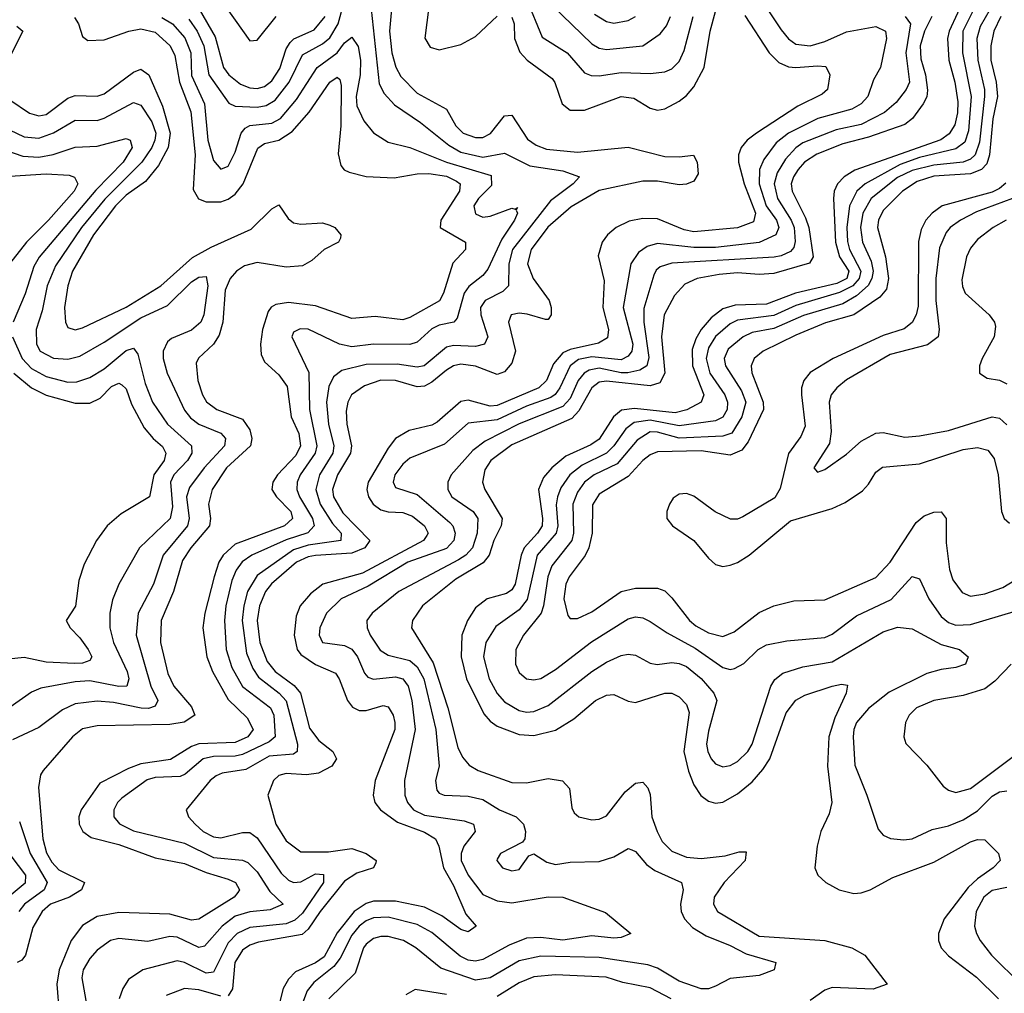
# Model space of a CAD drawing. Header units: inches. Extents: x 884549 to 1028252, y 526810 to 653624.
# Tile 469 of 656: x 934478 to 937183, y 590325 to 593002. Entities that reach past the tile are written whole.
import ezdxf

# ---------------------------------------------------------------- set-up
doc = ezdxf.new("R2010")
doc.units = ezdxf.units.IN
doc.header["$MEASUREMENT"] = 0
doc.layers.add('A9539', color=7, linetype='Continuous')

msp = doc.modelspace()

# ---------------------------------------------------------------- linework, layer by layer
at = {"layer": 'A9539', "color": 5}
for points, elevation in [([(936492.2, 593092.2), (936570, 592973.8), (936590, 592949.1), (936610, 592934.2), (936650, 592929.8), (936690, 592941.9), (936750, 592968.4), (936830, 592983.1), (936857, 592970), (936859.9, 592950), (936843.2, 592870), (936824.2, 592835.8), (936808.1, 592790), (936790.1, 592770), (936764.2, 592755.8), (936670.8, 592730), (936590.1, 592690), (936556.6, 592663.4), (936522.4, 592617.6), (936510.3, 592589.7), (936509.8, 592550), (936529, 592490), (936556.9, 592450), (936563.8, 592430), (936555.1, 592410), (936510, 592389.5), (936390, 592375.1), (936330, 592375.5), (936230, 592385.9), (936202.1, 592377.9), (936178.3, 592361.7), (936157.1, 592330), (936135.8, 592210), (936162.5, 592110), (936159.4, 592090), (936150, 592076.6), (936130, 592066.5), (936050, 592074.9), (936012.7, 592067.3), (935989.8, 592050), (935962.2, 591990), (935949, 591971), (935936.9, 591963.1), (935870, 591939.5), (935790, 591901.7), (935710, 591892.8), (935645.3, 591834.7), (935550, 591796.2), (935530, 591780.2), (935508.2, 591750), (935503.4, 591730), (935510, 591715.8), (935570, 591696.7), (935659.1, 591619.1), (935668, 591610), (935674.4, 591590), (935670.4, 591570), (935650, 591547.9), (935544, 591510), (935435.5, 591444.5), (935360.6, 591410), (935320.8, 591370), (935302.2, 591330), (935300.1, 591310), (935309.4, 591290), (935370, 591281.6), (935390, 591271.7), (935405.8, 591250), (935425, 591205), (935434.6, 591194.6), (935450, 591188.5), (935510, 591195.4), (935530, 591189.6), (935544.7, 591170), (935555.4, 591130), (935564.2, 591050), (935535.3, 590910), (935535.7, 590870), (935542.8, 590850), (935560.1, 590830), (935590, 590814.6), (935699.1, 590799.1), (935725, 590790), (935728.9, 590770), (935697.9, 590730), (935690.4, 590710), (935690.7, 590690), (935710, 590650.1), (935750, 590597.2), (935790, 590579.4), (935830, 590574.4), (935929.9, 590590.1), (935970, 590589.4), (936087.6, 590547.6), (936157.3, 590490), (936130, 590478.7), (936110, 590476.8), (936050, 590483.1), (935970, 590471.5), (935910, 590478.3), (935870, 590476.7), (935822.4, 590457.6), (935750, 590418.5), (935730, 590413.3), (935710, 590416.1), (935687.5, 590427.5), (935610, 590492.3), (935570, 590514.5), (935490, 590534.8), (935450, 590532.4), (935430, 590524.5), (935410, 590509.6), (935390, 590484.9), (935358, 590422), (935341, 590399), (935285.4, 590354.6), (935267.6, 590332.4), (935221.4, 590210)], 2340), ([(935608.2, 593088.2), (935590.9, 592950.9), (935605.9, 592925.9), (935630, 592918.3), (935690, 592933.6), (935730, 592955.3), (935790, 593010.9)], 2320), ([(937077.1, 593070), (937031.7, 592970), (937026.8, 592950), (937030.7, 592890), (937047.1, 592830), (937055.3, 592775.3), (937054.9, 592745.1), (937047.3, 592712.7), (937031.9, 592688.1), (937008.8, 592671.2), (936772.5, 592587.5), (936743.3, 592570), (936725.2, 592550), (936716, 592530), (936714, 592510), (936718.9, 592390), (936730, 592350), (936756.1, 592310), (936750.6, 592290), (936723.3, 592276.7), (936609.1, 592250), (936530, 592219.4), (936443.5, 592216.5), (936410, 592206.4), (936378.1, 592181.9), (936350.5, 592149.5), (936335.4, 592124.6), (936325.5, 592094.5), (936326.3, 592050), (936357.8, 591970), (936350.6, 591950), (936310.6, 591929.4), (936278.8, 591921.2), (936166.8, 591933.2), (936131.6, 591928.4), (936109.7, 591910.3), (936070, 591848.7), (936047.2, 591832.8), (935978.6, 591801.4), (935940.1, 591770), (935917.3, 591742.7), (935903.6, 591710), (935914.6, 591630), (935913.1, 591610), (935900.9, 591590), (935863.6, 591550), (935855.3, 591530), (935839.1, 591450), (935830, 591434.7), (935815.3, 591424.7), (935762.1, 591410), (935730, 591384.7), (935708.5, 591350), (935692.2, 591310), (935691.1, 591250), (935705.6, 591190), (935753.2, 591093.2), (935770, 591073.5), (935790, 591059.3), (935850, 591037), (935890, 591033.8), (935950, 591048.7), (935999.9, 591080.1), (936059.9, 591130), (936090, 591144.6), (936110, 591146.6), (936150, 591128.3), (936170, 591124.8), (936250, 591150.1), (936270, 591150.1), (936290, 591140.5), (936310, 591118.9), (936317, 591097), (936302.6, 590990), (936315.7, 590935.7), (936330, 590898.6), (936349.4, 590869.4), (936370, 590853.8), (936390, 590848), (936410, 590850.6), (936450, 590873.9), (936490, 590907), (936519.8, 590940.2), (936538.6, 590970), (936583.8, 591096.2), (936610, 591130.7), (936635, 591145), (936710, 591169.6), (936735.4, 591175.4), (936752.5, 591172.5), (936748.9, 591150), (936717.2, 591082.8), (936700.8, 591030), (936697.2, 590950), (936708.9, 590850), (936701.8, 590818.2), (936679.4, 590770), (936668.6, 590730), (936662.2, 590670), (936671.1, 590650), (936692.9, 590630), (936729.7, 590609.7), (936770, 590599.9), (936790, 590601.8), (936814.4, 590610), (936876.6, 590643.4), (936990, 590685.7), (937090, 590741.3), (937110, 590747.7), (937130, 590746.8), (937167.1, 590710), (937171.7, 590690), (937153, 590670), (937110, 590639.9), (937084.2, 590615.8), (937018.4, 590530), (937002, 590490), (937002.5, 590470), (937010, 590450.2), (937030, 590428.6), (937107.2, 590370), (937167.3, 590310)], 2420), ([(934942.5, 593002.5), (934965.2, 592970), (934983.1, 592930), (934997.5, 592850), (935051.8, 592771.8), (935070, 592764), (935130, 592761.2), (935154.5, 592765.5), (935179.3, 592780.7), (935217.9, 592830), (935255, 592905), (935310, 592934.7), (935330, 592951.2), (935353, 592990), (935370, 593054)], 2260), ([(935024.7, 593064.7), (935110, 592943.8), (935130, 592945.6), (935181.9, 593010)], 2320), ([(937109.7, 593050.3), (937069.3, 592970), (937068.6, 592910), (937092, 592790), (937084.4, 592695.6), (937074.7, 592665.3), (937050, 592646.1), (936950, 592622.3), (936896.6, 592603.4), (936800.7, 592550), (936777.8, 592530), (936758, 592490), (936750.2, 592430), (936752.1, 592392.1), (936758, 592370), (936789.1, 592310), (936784.3, 592290), (936767, 592270), (936730, 592251.8), (936610, 592216.1), (936550, 592188.6), (936450, 592176), (936430, 592165.1), (936389.6, 592130.4), (936370, 592099.3), (936363.8, 592070), (936374.4, 592030), (936415.4, 591970), (936422.7, 591950), (936421.4, 591930), (936410, 591909), (936390, 591898.6), (936290, 591884.7), (936210, 591901.1), (936166, 591894), (936142.8, 591877.2), (936110, 591830), (936090.4, 591810), (936023, 591777), (935989.4, 591750), (935964.9, 591715.1), (935955, 591690), (935951.9, 591668.1), (935956.4, 591610), (935951.8, 591590), (935899.8, 591530), (935872, 591408), (935850, 591379.2), (935786, 591334), (935758.8, 591290), (935751.6, 591250), (935767.9, 591190), (935789.8, 591149.8), (935810, 591126.8), (935850, 591103), (935870, 591098.2), (935890, 591099.5), (935930, 591116.5), (936049.9, 591210), (936090, 591235.8), (936130, 591253.6), (936150, 591257.8), (936170, 591255), (936210, 591232.4), (936229.3, 591229.3), (936270, 591234.4), (936290, 591232.1), (936310, 591223.5), (936350, 591190.8), (936384.6, 591150), (936393.3, 591130), (936370, 591046.3), (936364.9, 591010), (936368.2, 590990), (936378.1, 590970), (936390, 590955.8), (936410, 590948), (936430, 590951.2), (936450, 590962.3), (936478.7, 590990), (936490.3, 591010), (936541.6, 591170), (936552.3, 591187.7), (936574.9, 591205.1), (936630, 591222.8), (936710, 591236), (936850, 591318.8), (936890, 591331.4), (936930, 591327.3), (937010, 591284), (937060.2, 591270), (937083.9, 591250), (937076.5, 591230), (937050, 591220.4), (937010, 591215.7), (936970, 591204.3), (936867.1, 591152.9), (936810, 591107.7), (936777.5, 591070), (936769.4, 591050), (936767.5, 591030), (936772.6, 590952.6), (936805.9, 590870), (936836.6, 590776.6), (936850, 590760.2), (936870.7, 590750.7), (936906.8, 590746.8), (936930, 590750.1), (936984.7, 590775.3), (937030, 590785.7), (937070, 590802.4), (937110, 590826.6), (937150, 590867), (937170, 590879.5), (937190, 590881.4)], 2440), ([(935870, 593058.6), (935913.1, 592953.1), (935981.8, 592910), (936030, 592855.4), (936047.8, 592847.8), (936070, 592846.9), (936130, 592856.5), (936210, 592853.3), (936250, 592858.5), (936270, 592866.3), (936290, 592886.8), (936303.6, 592916.4), (936328.3, 593010)], 2340), ([(935940.4, 593040.4), (936050, 592934.9), (936070, 592923.5), (936090, 592919.7), (936190, 592929.6), (936237.6, 592962.4), (936255.2, 592984.8), (936266.2, 593010)], 2360), ([(935443.8, 593030), (935465.4, 592825.4), (935478.7, 592798.7), (935507.8, 592767.8), (935578.7, 592718.7), (935656.6, 592656.6), (935690, 592637.3), (935750, 592623.8), (935810, 592635), (935879.7, 592599.7), (935970, 592586.5), (936015.6, 592570), (935998.1, 592550), (935936.6, 592503.4), (935831.3, 592370), (935822, 592330), (935821, 592270), (935805.5, 592254.5), (935756.9, 592230), (935743.7, 592210), (935744.4, 592190), (935763.7, 592130), (935754.6, 592110), (935730, 592103.2), (935670, 592106), (935650, 592101.8), (935588.9, 592050), (935570, 592046.1), (935514.8, 592054.8), (935430, 592054.1), (935363, 592037), (935340.1, 592019.9), (935326.8, 591993.2), (935320.2, 591950), (935325.9, 591890), (935340.5, 591830), (935338.4, 591810), (935301.1, 591750), (935291.2, 591710), (935303.1, 591670), (935337, 591617), (935360.7, 591590), (935359.8, 591570), (935270, 591557), (935230, 591544.5), (935130, 591473.3), (935103.8, 591430), (935093.1, 591390), (935088.7, 591350), (935100.5, 591260.5), (935118.1, 591218.1), (935134, 591194), (935190.4, 591150), (935209.5, 591129.5), (935240.7, 591010), (935239.9, 590990), (935230, 590982.7), (935163.1, 590976.9), (935099.4, 590940.6), (935034.3, 590930), (935017.2, 590922.8), (935000.8, 590910), (934934.7, 590830), (934941, 590810), (934959.3, 590790), (934981.8, 590770), (935010, 590755.6), (935030, 590752.7), (935090, 590767.3), (935110, 590767.4), (935130, 590752.6), (935195.6, 590655.6), (935216.1, 590636.1), (935230, 590629.8), (935250, 590632), (935290, 590653.6), (935312.3, 590652.3), (935312.6, 590630), (935254.3, 590545.7), (935233.8, 590526.2), (935210, 590516.7), (935110, 590506), (935074.7, 590490), (935050, 590464.2), (935010, 590383.7), (934990, 590381.1), (934930, 590410.3), (934910, 590414.8), (934815.6, 590390), (934776.8, 590363.2), (934761.1, 590338.9), (934750.6, 590310)], 2260), ([(934970.8, 593030), (935014.7, 592954.7), (935037.2, 592870), (935051.8, 592850), (935084.2, 592824.2), (935110, 592814.3), (935130, 592812.2), (935150, 592817.5), (935170, 592833.1), (935192.5, 592867.5), (935210, 592921), (935220.8, 592939.2), (935230.7, 592949.3), (935286.5, 592973.5), (935316.5, 593010)], 2280), ([(935499, 593030), (935494.2, 592970), (935500.3, 592910), (935511, 592871), (935525, 592845), (935570, 592799.2), (935650, 592755.7), (935676.4, 592710), (935696.1, 592690), (935730, 592678), (935750, 592677.7), (935771.6, 592688.4), (935810, 592737.6), (935830, 592739), (935873.4, 592673.4), (935896.6, 592656.6), (935925.6, 592645.6), (936010, 592637.3), (936150, 592650.7), (936250, 592625.9), (936290, 592624.6), (936329.4, 592629.4), (936339.2, 592610), (936342.4, 592577.6), (936330, 592557.8), (936310, 592549.3), (936290, 592547.5), (936230, 592557.8), (936190, 592558.1), (936070, 592531.8), (935993, 592487), (935929.1, 592430.9), (935882.6, 592370), (935872.6, 592330), (935888.8, 592290), (935932.5, 592230), (935938.4, 592210), (935938.3, 592190), (935930, 592177.6), (935922.7, 592177.3), (935872.3, 592192.3), (935850, 592194.4), (935828, 592190), (935820.8, 592170), (935839.6, 592090), (935830, 592057.7), (935810, 592033.6), (935790, 592026.6), (935730, 592048.9), (935690, 592054.5), (935670, 592049.7), (935650, 592038.1), (935610, 592004.8), (935590, 591993.8), (935570, 591992.2), (935510, 592009.4), (935470, 592010.9), (935424.9, 591995.1), (935389.6, 591970), (935378.8, 591950), (935374.6, 591925.4), (935376.6, 591890), (935389.1, 591830), (935386.7, 591810), (935350.7, 591750), (935336.9, 591710), (935339.9, 591690), (935365.7, 591645.7), (935439.9, 591570), (935425.6, 591550), (935390, 591535.4), (935290, 591528.8), (935270, 591525.1), (935237.8, 591510), (935169.2, 591450.8), (935153.1, 591430), (935136.3, 591390), (935130.3, 591350), (935137.8, 591290), (935157.4, 591237.4), (935179.1, 591210), (935231.4, 591171.4), (935249.3, 591150), (935274.3, 591054.3), (935300, 591020), (935337.9, 590990), (935347.9, 590970), (935334.9, 590950), (935298.2, 590930), (935265.4, 590925.4), (935210, 590929.9), (935190, 590924.3), (935174.6, 590910), (935159.4, 590870), (935181.1, 590790), (935210, 590744.8), (935250, 590714), (935325.8, 590714.2), (935390, 590723), (935429.2, 590710), (935457.1, 590690), (935456, 590684), (935450.2, 590670), (935404.1, 590655.9), (935370, 590633.5), (935303.1, 590550), (935270, 590501.2), (935253.3, 590486.7), (935134.2, 590465.8), (935110, 590457.7), (935090, 590443.9), (935069, 590410), (935062.5, 590337.5), (935050, 590318.3)], 2280), ([(935830, 593008.1), (935836, 592990), (935837.2, 592950), (935852.2, 592912.2), (935872.1, 592890), (935940.3, 592840.3), (935948.5, 592828.5), (935968.3, 592770), (935990, 592753.2), (936030, 592752.4), (936130, 592790.7), (936165.4, 592785.4), (936210, 592758), (936230, 592753.1), (936250, 592756.8), (936290, 592777.1), (936310, 592792.7), (936330, 592817.2), (936358.8, 592870), (936375.1, 592970), (936390, 593024)], 2320), ([(937144.7, 593030), (937117.2, 592982.8), (937108.1, 592950), (937110.6, 592890), (937128.5, 592810), (937128.6, 592790), (937114.8, 592665.2), (937103.3, 592630), (937090, 592617.7), (937070.2, 592609.8), (936990, 592601.8), (936930, 592587.3), (936890, 592567.9), (936817.2, 592510), (936794.3, 592470), (936787.9, 592430), (936793.6, 592390), (936817.6, 592337.6), (936823, 592310), (936819.4, 592290), (936808.8, 592271.2), (936777.2, 592242.8), (936739.4, 592220.6), (936631.8, 592188.2), (936550, 592152.4), (936490, 592142.1), (936465.3, 592130), (936424.2, 592095.8), (936413.3, 592070), (936416.9, 592050), (936461, 591981), (936472.5, 591950), (936462, 591910), (936434.6, 591865.4), (936410, 591857.1), (936290, 591851.6), (936230, 591867.7), (936210, 591868.4), (936174.5, 591845.5), (936119.3, 591780.7), (936055.9, 591750), (936029.2, 591730), (936010, 591702.6), (935997.9, 591670), (935999.8, 591590), (935994.7, 591570), (935940.1, 591499.9), (935928.9, 591470), (935917.2, 591390), (935910.1, 591370), (935861.6, 591310), (935841.3, 591270), (935839.8, 591230), (935850, 591207.1), (935870.1, 591190.1), (935890, 591186.8), (935910, 591191), (935950, 591215.6), (936049, 591291), (936150, 591354.9), (936170, 591359.9), (936190, 591357.2), (936210, 591347.2), (936256.4, 591316.4), (936334.1, 591274.1), (936410, 591221.2), (936430, 591215.3), (936441.9, 591218.1), (936467.7, 591232.3), (936507, 591270), (936530, 591283.1), (936585.5, 591294.5), (936690, 591303.7), (936710, 591312.1), (936777.5, 591362.5), (936872.2, 591407.8), (936930, 591471.2), (936950, 591464.6), (936976.1, 591410), (937010, 591361.2), (937030, 591344.4), (937050, 591337), (937090, 591339.5), (937210, 591374.8)], 2460), ([(936057, 593017), (936090, 592996.2), (936110, 592992.4), (936150, 592999.7), (936170, 593010.1)], 2380), ([(934627.7, 593007.7), (934638.9, 592990), (934650, 592955.6), (934664.6, 592944.6), (934710, 592945.7), (934777.7, 592970), (934810, 592976.1), (934850, 592966.8), (934890.6, 592930), (934903.4, 592903.4), (934916.3, 592830), (934948, 592748), (934959.8, 592630), (934954.5, 592534.5), (934969, 592509), (934990, 592501), (935030, 592501.2), (935050, 592507.9), (935070, 592521.9), (935091.2, 592550), (935131.5, 592648.5), (935150, 592661.2), (935190, 592670.1), (935226, 592694), (935273.1, 592746.9), (935330, 592829.5), (935350, 592843.7), (935357.1, 592837.1), (935360.6, 592820.6), (935359.7, 592710), (935352.5, 592632.5), (935360.4, 592600.4), (935369.2, 592589.2), (935382.5, 592582.5), (935430, 592570.1), (935506.5, 592566.5), (935570, 592577.7), (935601.4, 592578.6), (935650, 592571.2), (935678, 592558), (935688.1, 592550), (935686.5, 592530), (935634.5, 592450), (935633.4, 592430), (935702.3, 592390), (935702.8, 592370), (935668, 592332), (935642.1, 592250), (935630.9, 592229.1), (935550, 592182.5), (935530, 592176.8), (935454.5, 592185.5), (935390, 592179.9), (935290, 592214.6), (935216.3, 592223.7), (935181.7, 592218.3), (935168.8, 592211.2), (935160.3, 592199.7), (935144.4, 592150), (935139.6, 592110), (935141.5, 592081.5), (935150, 592060.8), (935190, 592025.4), (935212.8, 591992.8), (935223.7, 591910), (935244.4, 591864.4), (935249.6, 591830), (935236.2, 591803.8), (935186, 591750), (935173, 591730), (935170.1, 591710), (935183.1, 591690), (935222.6, 591650), (935227.2, 591630), (935205.5, 591610), (935070, 591560.3), (935036.3, 591530), (935024.5, 591510), (935011.5, 591470), (934986.1, 591370), (934981.1, 591330), (934991.5, 591250), (935006.9, 591210), (935050, 591133.1), (935102.6, 591082.6), (935119, 591050), (935104.7, 591030), (935070, 591014.8), (934970, 591011.4), (934950, 591003.7), (934892.2, 590967.8), (934810, 590955.9), (934776.5, 590943.5), (934697.5, 590902.5), (934646.6, 590830), (934640.4, 590810), (934641.4, 590790), (934651.3, 590770), (934673.6, 590753.6), (934750, 590734), (934850, 590697.9), (934930, 590682.4), (934990, 590657.6), (935050, 590639.3), (935070.6, 590630), (935081.5, 590610), (935077.2, 590602.8), (935066.8, 590590), (934970, 590529.4), (934950, 590526.2), (934890, 590542.6), (934750, 590547.7), (934690, 590536.2), (934650, 590511.9), (934619.2, 590470), (934586.1, 590390), (934579.3, 590350), (934585.9, 590270)], 2220), ([(934867.9, 593007.9), (934897.4, 592990), (934931.7, 592951.7), (934947.7, 592910), (934950, 592847.8), (934985.7, 592770), (934994.1, 592670), (935010, 592614.4), (935030, 592590.2), (935050, 592599), (935054.1, 592605.9), (935070, 592637.2), (935086.4, 592690), (935097, 592703), (935110, 592711.1), (935170, 592717.2), (935194, 592730), (935238, 592782), (935294.7, 592870), (935349.7, 592910.3), (935370, 592938.1), (935390, 592953.4), (935407.4, 592927.4), (935414.3, 592890), (935413.5, 592850), (935402.3, 592790), (935404.3, 592764.3), (935423.5, 592723.5), (935450, 592690.2), (935490, 592664.5), (935550, 592650.1), (935650.7, 592610), (935773.2, 592573.2), (935774, 592546), (935738.2, 592510), (935725.3, 592490), (935730, 592467.9), (935750, 592459.1), (935770, 592461), (935830, 592483.8), (935838.9, 592481.1), (935845.4, 592485.4), (935841.7, 592478.3), (935845.6, 592470), (935837.3, 592450), (935802.1, 592397.9), (935764.2, 592315.8), (935750, 592298.5), (935712.1, 592267.9), (935698.8, 592250), (935679.3, 592180.7), (935670.1, 592169.9), (935630, 592161.6), (935610, 592152.1), (935570, 592115.2), (935550, 592109), (935450, 592109.4), (935390, 592102.7), (935356.8, 592110), (935270, 592150.4), (935248.1, 592151.9), (935230, 592142.9), (935225.2, 592130), (935272.1, 592032.1), (935273.9, 591930), (935294.5, 591830), (935289.3, 591810), (935247.9, 591750), (935240.2, 591730), (935239.5, 591710), (935246, 591690), (935282, 591630), (935286.5, 591610), (935269.4, 591590.6), (935210, 591572.1), (935115.8, 591530), (935089, 591511), (935072, 591488), (935060.3, 591459.7), (935044.3, 591390), (935040.1, 591350), (935045.3, 591270), (935060.6, 591220.6), (935090, 591168.2), (935166.7, 591110), (935175.8, 591090), (935179.4, 591030), (935163.1, 591016.9), (935090, 590981.8), (935070, 590977), (935010, 590976.6), (934981.6, 590970), (934932.1, 590927.9), (934918.4, 590921.6), (934850, 590918.2), (934827.5, 590912.5), (934758.6, 590861.4), (934746.6, 590850), (934736.3, 590830), (934736.6, 590810), (934751.4, 590791.4), (934790, 590772.2), (934930, 590738.3), (935010, 590698.9), (935090, 590691.1), (935104.6, 590684.6), (935130, 590658.9), (935164.8, 590604.8), (935201.5, 590570), (935165.6, 590554.4), (935110, 590549.1), (935070, 590537.5), (935033.5, 590510), (934985.2, 590454.8), (934970, 590451.3), (934910, 590479.5), (934890, 590481.4), (934830, 590467.3), (934750, 590475.9), (934726.7, 590470), (934690, 590443.7), (934670, 590420.9), (934651.6, 590390), (934648.2, 590368.2), (934662.4, 590290)], 2240), ([(936470, 593012.8), (936536.9, 592910), (936563.5, 592883.5), (936590, 592872), (936610, 592869.8), (936670, 592875), (936692.7, 592872.7), (936703.6, 592850), (936697.3, 592810), (936682.9, 592797.1), (936616.1, 592763.9), (936502.5, 592690), (936476.4, 592670), (936460.5, 592650), (936453, 592630), (936452.6, 592610), (936468.3, 592550), (936499.6, 592470), (936494.4, 592445.6), (936450, 592429.1), (936330, 592418.2), (936303.7, 592423.7), (936230, 592453.9), (936190, 592455), (936152.7, 592447.3), (936116.2, 592430), (936092.6, 592410), (936077.7, 592390), (936067.3, 592352.7), (936083.3, 592283.3), (936080.2, 592210), (936096, 592150), (936092.6, 592127.4), (936067.8, 592112.2), (935990, 592094.6), (935970, 592085.4), (935944, 592056), (935925.5, 592010), (935904.3, 591990), (935790, 591940.7), (935770, 591939.6), (935710, 591955.7), (935690, 591951.8), (935624.8, 591895.2), (935610, 591887.4), (935548.1, 591871.9), (935510, 591850.4), (935490, 591824.1), (935435, 591730), (935431.2, 591710), (935435.8, 591690), (935448.9, 591670), (935470, 591654.2), (935490, 591648.6), (935530, 591647), (935557.1, 591637.1), (935590.1, 591610), (935599.7, 591590), (935596.2, 591583.8), (935587.1, 591570), (935419.9, 591480.1), (935310.5, 591449.5), (935276.8, 591423.2), (935248.5, 591390), (935237.7, 591362.3), (935232, 591310), (935239.9, 591270), (935250, 591256.4), (935290, 591229.5), (935345.5, 591205.5), (935355.8, 591190), (935378.6, 591130), (935391.9, 591111.9), (935410, 591102.7), (935430, 591103.1), (935476.6, 591116.6), (935490, 591113.1), (935503.4, 591090), (935508.8, 591070), (935508.1, 591050), (935454.3, 590910), (935448.7, 590870), (935453.7, 590850), (935469, 590830), (935515.6, 590795.6), (935590, 590768), (935620.5, 590750), (935629.3, 590730), (935642.4, 590670), (935670, 590621.6), (935703.2, 590543.2), (935732.1, 590510), (935710, 590494.2), (935690, 590500.5), (935638, 590538), (935590, 590561.8), (935510, 590578.4), (935450, 590578.5), (935430, 590572.1), (935396.5, 590550), (935350, 590491.8), (935314.5, 590425.5), (935290, 590409.3), (935235.7, 590384.3), (935215.9, 590364.1), (935201.9, 590338.1), (935174.4, 590230)], 2320), ([(936910.9, 593010), (936925.8, 592990), (936912.7, 592910), (936922.3, 592830), (936913.3, 592810), (936886.4, 592773.6), (936853.7, 592746.3), (936790, 592713.4), (936721.1, 592698.9), (936630, 592662.6), (936610, 592649.6), (936582.2, 592617.8), (936559, 592581), (936550.7, 592550), (936560.3, 592510), (936597.8, 592450), (936605.5, 592430), (936608.6, 592391.4), (936604.8, 592375.2), (936595.9, 592364.1), (936570, 592352), (936550.9, 592349.1), (936270, 592332.6), (936237.7, 592322.3), (936226.8, 592313.2), (936220.3, 592299.7), (936192.3, 592207.7), (936192.9, 592170), (936206.7, 592073.3), (936200.9, 592050), (936181.8, 592038.2), (936148.8, 592031.2), (936130, 592030.9), (936070, 592044), (936042.1, 592037.9), (936028.6, 592030), (936012.3, 592010), (935990, 591960.5), (935970, 591938.1), (935850, 591890.6), (935756.6, 591843.4), (935722.3, 591817.7), (935663.6, 591750), (935654.1, 591730), (935654, 591710), (935664.8, 591690), (935723.4, 591650), (935736.7, 591630), (935734.9, 591590), (935721.7, 591550), (935703.5, 591530), (935683, 591517), (935519.8, 591430), (935446.3, 591370), (935431.5, 591350), (935432.3, 591330), (935441, 591310), (935468.1, 591268.1), (935490, 591255.1), (935550, 591240.5), (935570, 591223), (935587.9, 591190), (935621.1, 591050), (935630.5, 590950), (935620.4, 590910), (935623.4, 590883.4), (935630, 590875.4), (935643.8, 590870), (935710, 590866.9), (935750, 590858.4), (935795.8, 590830), (935842, 590810), (935861.7, 590790), (935867.1, 590770), (935866, 590750), (935859, 590741), (935798.5, 590710), (935790, 590694), (935788.4, 590690), (935804, 590670), (935830, 590661.9), (935850, 590665.5), (935876.4, 590703.6), (935890, 590709.1), (935925.8, 590685.8), (935950, 590679.6), (935990, 590685.5), (936070, 590687.3), (936110, 590700.6), (936150, 590723.2), (936159.8, 590719.8), (936170, 590715.5), (936199.6, 590679.6), (936222.8, 590662.8), (936296.1, 590630), (936300.3, 590610), (936293.5, 590570), (936295.4, 590550), (936304, 590530), (936326, 590506), (936363.6, 590483.6), (936430, 590457.1), (936473.7, 590433.7), (936555.5, 590410), (936550.5, 590390), (936510, 590374), (936430, 590366.2), (936390, 590344.5), (936370, 590337.9), (936350, 590337.6), (936290, 590358.3), (936230, 590394.5), (936203.9, 590403.9), (936070, 590423.5), (935910, 590427.4), (935850, 590414.9), (935770, 590367.4), (935730, 590361.2), (935634.4, 590394.4), (935566.5, 590450), (935532.1, 590470), (935490, 590481.8), (935470, 590481.2), (935450, 590475.6), (935430, 590460.3), (935422.4, 590450), (935399.5, 590380.5), (935326.9, 590310)], 2360), ([(936984, 593010), (936963.6, 592970), (936952, 592930), (936954, 592894), (936966.6, 592850), (936972.3, 592807.7), (936970.2, 592789.8), (936960.2, 592770), (936930.8, 592730), (936910, 592713.1), (936810, 592678.2), (936739.5, 592660.5), (936668.1, 592631.9), (936634.2, 592610), (936617, 592590), (936603.9, 592570), (936597.8, 592550), (936599.9, 592530), (936637.1, 592457.1), (936646.2, 592430), (936658.2, 592350), (936647.7, 592332.3), (936550, 592303.9), (936510, 592301.3), (936450, 592306.1), (936399.3, 592300.7), (936338.8, 592290), (936305.7, 592274.3), (936276.6, 592243.4), (936248.8, 592190), (936241.6, 592130), (936250, 592030), (936236.8, 592003.2), (936210, 591994.9), (936090, 592007.6), (936070, 592005), (936050, 591989.6), (936013.8, 591926.2), (935994.6, 591905.4), (935830, 591832.5), (935772, 591790), (935755.7, 591764.3), (935749.7, 591730), (935755.3, 591710), (935802.9, 591630), (935800.9, 591610), (935780.6, 591570), (935767.3, 591530), (935751.5, 591508.5), (935676, 591464), (935584.7, 591390), (935556.6, 591350), (935554, 591330), (935613.9, 591233.9), (935653.7, 591110), (935681.2, 591001.2), (935694, 590974), (935712.8, 590952.8), (935737.8, 590937.8), (935830, 590904.7), (935870, 590903.6), (935930, 590915.5), (935968.9, 590908.9), (935988.2, 590888.2), (935994.7, 590834.7), (936001.2, 590821.2), (936014.4, 590810), (936050, 590802.4), (936070, 590803.7), (936090, 590812.8), (936140.9, 590879.1), (936170, 590902.5), (936190, 590906), (936203.6, 590890), (936210, 590872), (936214.8, 590810), (936229.1, 590770), (936242.8, 590742.8), (936270, 590716.1), (936310, 590699.5), (936350, 590696.3), (936416.6, 590703.4), (936454.4, 590714.4), (936474.2, 590714.2), (936471.1, 590690), (936413.6, 590630), (936386.3, 590590), (936384.2, 590570), (936394.7, 590550), (936510, 590482.5), (936689.9, 590470.1), (936764.6, 590450), (936799.7, 590430), (936861.3, 590350), (936822.9, 590337.1), (936710, 590341.3), (936690, 590333.5), (936650, 590305.4)], 2380), ([(937174.1, 593010), (937154.8, 592970), (937146.1, 592930), (937146.4, 592890), (937160.8, 592830), (937164.2, 592790), (937151.4, 592728.6), (937142.7, 592630), (937134.9, 592605.1), (937120.6, 592590), (937090, 592577.8), (936990, 592571.1), (936943.4, 592556.6), (936903.5, 592530), (936850, 592477), (936837.2, 592450), (936834.9, 592430), (936856.9, 592350), (936865, 592290), (936859.3, 592260.7), (936841.4, 592238.6), (936770, 592189.8), (936692.1, 592167.9), (936610, 592134.2), (936520.5, 592090), (936495.7, 592070), (936487.2, 592050), (936489.3, 592030.7), (936521, 591950), (936521.4, 591930), (936479.2, 591840.8), (936461.7, 591818.3), (936430, 591804.4), (936350, 591816.1), (936230, 591813.7), (936210, 591805.4), (936190.2, 591789.8), (936150, 591746.2), (936070, 591697), (936052, 591668), (936050.4, 591590), (936041.6, 591550), (936031.6, 591528.4), (935987.9, 591470), (935978.4, 591450), (935972.9, 591410), (935983.6, 591363.6), (935990, 591355.5), (936010, 591355.6), (936050, 591373.8), (936130.5, 591429.5), (936170, 591439.1), (936230, 591439.1), (936250, 591431.3), (936270, 591412.6), (936318.3, 591350), (936335.7, 591335.7), (936370, 591316), (936410, 591306.5), (936441.2, 591318.8), (936510, 591371.7), (936550, 591390.5), (936604.4, 591404.4), (936690, 591406.5), (936830, 591468.4), (936870, 591510), (936940.6, 591619.4), (936962.6, 591637.4), (936990, 591648.1), (937010, 591648.7), (937023.4, 591630), (937023.3, 591563.3), (937032.4, 591490), (937042, 591462), (937067.1, 591427.1), (937090, 591417.3), (937130, 591423.1), (937179.4, 591440.6), (937216.7, 591463.3)], 2480), ([(934470, 592983.4), (934486.1, 592970), (934446.1, 592890)], 2180), ([(934450, 592781.1), (934504.8, 592744.8), (934530, 592737), (934550, 592741.2), (934610, 592785.9), (934630, 592793.2), (934690, 592791.1), (934710, 592797.7), (934790, 592857.2), (934810, 592865.2), (934832.5, 592850), (934870, 592763.8), (934890.9, 592690), (934885.6, 592650), (934859.2, 592600.8), (934822.9, 592557.1), (934770, 592518.8), (934740.6, 592490), (934679.9, 592410), (934622.6, 592310), (934609.8, 592270), (934601.1, 592210), (934603.4, 592170), (934610, 592155.8), (934630, 592149.1), (934650, 592154.9), (934770, 592211.2), (934865.5, 592270), (934952.5, 592347.5), (935003.8, 592376.2), (935114, 592426), (935170, 592481.2), (935190, 592492.2), (935215.3, 592455.3), (935230, 592443), (935250, 592439.1), (935310, 592443.1), (935330, 592437.1), (935343.2, 592430), (935359.6, 592410), (935358.7, 592401.3), (935354, 592390), (935314, 592370), (935280.7, 592339.3), (935255, 592325), (935210, 592321.7), (935130, 592333.7), (935094.9, 592325.1), (935073.3, 592310), (935055.9, 592290), (935042.3, 592257.7), (935035.5, 592170), (935025.9, 592134.1), (935010, 592109.9), (934968.8, 592071.2), (934962.9, 592057.1), (934966.8, 592010), (934979.9, 591970), (934991, 591951), (935019.1, 591930), (935090, 591903), (935110, 591874.1), (935115.7, 591850), (935111.4, 591830), (935045.9, 591770), (935006.6, 591710), (934996.3, 591670), (935001.6, 591630), (934999.4, 591610), (934947.6, 591550), (934924.7, 591515.3), (934900.1, 591430), (934866.5, 591350), (934864.8, 591290), (934884.3, 591204.3), (934900.9, 591170), (934950, 591113.1), (934958.9, 591090), (934929.6, 591070.4), (934890, 591063.9), (934690, 591060.6), (934650, 591051.9), (934622.2, 591030), (934542.4, 590937.6), (934534.4, 590925.6), (934529.3, 590890.7), (934541.1, 590750), (934551.2, 590711.2), (934565.8, 590685.8), (934585, 590665), (934655.7, 590630), (934647.2, 590610), (934614.4, 590590), (934562.1, 590570), (934539.2, 590550), (934513.5, 590506.5), (934493.5, 590430), (934483.2, 590416.8), (934470.2, 590409.8)], 2180), ([(934430, 592708.1), (934490, 592679.9), (934530, 592675.8), (934570, 592690.4), (934630, 592725.3), (934690, 592724.3), (934710, 592730.4), (934790, 592773.8), (934810, 592766.3), (934840.3, 592720.3), (934851.3, 592690), (934849.3, 592670), (934840.8, 592650), (934813.5, 592610), (934711.9, 592508.1), (934647.4, 592430), (934575.5, 592324.5), (934553.1, 592270), (934539, 592201), (934523.2, 592150), (934523.3, 592110), (934534.1, 592090), (934570, 592070.7), (934610, 592068.3), (934643, 592077), (934710, 592114.8), (934810, 592181.6), (934884.1, 592215.9), (934950, 592280.5), (934970, 592293.9), (934990, 592295.9), (934994.3, 592270), (934983.3, 592190), (934974.9, 592170), (934950, 592148.3), (934894.5, 592125.5), (934883.6, 592116.4), (934872, 592090), (934872.2, 592070), (934882.6, 592030), (934930, 591928.5), (934947.1, 591907.1), (934970, 591890.1), (935030, 591865.4), (935043.1, 591850), (935039.9, 591830), (934984.7, 591770), (934944.6, 591715.4), (934935.8, 591690), (934943.2, 591630), (934939.1, 591610), (934871.8, 591530), (934845.5, 591450), (934802.9, 591370), (934797.5, 591310), (934838.2, 591170), (934857.3, 591130), (934850, 591114.2), (934831.8, 591108.2), (934811, 591109), (934735.6, 591124.4), (934690, 591128.4), (934630, 591121.3), (934595.4, 591104.6), (934530, 591056.3), (934458.2, 591021.8)], 2160), ([(934441.5, 592641.5), (934486.4, 592626.4), (934530, 592623.9), (934569.1, 592630.9), (934630, 592651.2), (934690, 592654.1), (934770, 592675), (934781.3, 592670), (934786.2, 592650), (934761.7, 592610), (934687.2, 592532.8), (934531, 592349), (934516.5, 592323.5), (934492.1, 592247.9), (934459.7, 592170)], 2140), ([(934450, 592571.3), (934550, 592577.5), (934613.9, 592573.9), (934628.4, 592568.4), (934636.9, 592550), (934627.5, 592530), (934557.1, 592450), (934496, 592390), (934449.7, 592330)], 2120), ([(937187.5, 592552.5), (937170, 592537.3), (937150, 592527.8), (937012.5, 592490), (936984.9, 592470), (936967.3, 592450), (936954.9, 592425.1), (936947.8, 592392.2), (936946.2, 592213.8), (936940.8, 592190), (936930, 592169.5), (936908.2, 592151.8), (936850, 592133.4), (936712.8, 592070), (936650, 592031.7), (936632.1, 592010), (936625.8, 591990), (936625.6, 591970), (936635.7, 591884.3), (936623.8, 591856.2), (936590.5, 591809.5), (936566.9, 591713.1), (936552.6, 591687.4), (936465, 591635), (936450, 591628.2), (936431.2, 591628.8), (936389, 591649), (936330, 591691.9), (936310, 591698.8), (936290, 591697.6), (936273.7, 591686.3), (936262.8, 591670), (936255.9, 591650), (936256, 591630), (936271.2, 591610), (936330, 591569.6), (936370, 591521.1), (936390, 591503.6), (936410, 591498.5), (936430, 591501.9), (936450, 591509.1), (936482.4, 591530), (936596.1, 591623.9), (936710, 591657.5), (936745.5, 591674.5), (936793.4, 591706.6), (936810, 591724.7), (936830, 591757.8), (936848.4, 591771.6), (936950, 591781.1), (937070, 591819.9), (937110, 591826), (937138.4, 591818.4), (937155.4, 591795.4), (937166.2, 591750), (937175.7, 591650), (937183, 591630), (937197.9, 591617.9)], 2520), ([(937205.7, 592510), (937107, 592473), (937063, 592450), (937034.3, 592430), (937023.3, 592416.7), (937005.3, 592374.7), (936994.9, 592290), (936995.1, 592230), (937004.3, 592150), (937001.8, 592130), (936972.3, 592107.7), (936870, 592081.2), (936750, 592012), (936723.1, 591990), (936707.8, 591970), (936702.1, 591950), (936707.8, 591870), (936703, 591837), (936659.6, 591770), (936670, 591758), (936690, 591764.7), (936750, 591806.9), (936790, 591842.9), (936830, 591864.7), (936850, 591866.5), (936910, 591853.8), (936950, 591857.3), (937030, 591872.2), (937150, 591910.1), (937170, 591906.2), (937190, 591887.6)], 2540), ([(937188.7, 592450), (937152.8, 592430), (937110, 592397.1), (937090, 592373.2), (937079.3, 592350), (937066.2, 592286.2), (937067.9, 592267.9), (937075.6, 592250), (937141.3, 592190), (937156.2, 592170), (937158.6, 592158.6), (937155.8, 592130), (937122.6, 592070), (937114.9, 592050), (937114.8, 592030), (937136.4, 592016.4), (937169.7, 592010.3), (937190, 592000.9)], 2560), ([(934458, 592130), (934484.7, 592070), (934510, 592043), (934550, 592020.6), (934610, 592005.3), (934634.3, 592005.7), (934670, 592017.6), (934710, 592042.1), (934770, 592092.3), (934790, 592098.6), (934802.3, 592082.3), (934821.9, 592001.9), (934842.8, 591950), (934883.7, 591890), (934949.3, 591830), (934950.4, 591810), (934938.5, 591790), (934901.1, 591750), (934891.5, 591730), (934897.5, 591662.5), (934890.8, 591630), (934807.2, 591550), (934750.1, 591449.9), (934733, 591407), (934724.9, 591370), (934724.9, 591330), (934735.1, 591290), (934772.7, 591210), (934777, 591190), (934772.3, 591170), (934750, 591168.5), (934670, 591184.1), (934630, 591181.5), (934535.8, 591164.2), (934510, 591153.3), (934366.8, 591053.2)], 2140), ([(934461.1, 592030), (934510, 591989.8), (934550, 591969.8), (934630, 591947), (934670, 591947.4), (934698.5, 591961.5), (934730, 591993.1), (934750, 592002.6), (934758.2, 591998.2), (934770, 591986.4), (934784.8, 591944.8), (934820, 591880), (934844.6, 591850), (934870, 591828.1), (934879.4, 591810), (934874.7, 591790), (934846.3, 591750), (934834.3, 591690), (934756.6, 591643.4), (934718, 591610), (934688.5, 591570), (934654.7, 591505.3), (934640.1, 591459.9), (934630.7, 591389.3), (934605.2, 591350), (934615.9, 591330), (934642.7, 591302.7), (934665.6, 591270), (934676.2, 591250), (934670, 591240.3), (934650, 591233.2), (934627.9, 591232.1), (934550, 591235.8), (934490, 591248), (934430, 591242)], 2120), ([(937202.4, 591230), (937157, 591183), (937130, 591162.6), (937070, 591143.9), (936990, 591130.5), (936941.5, 591110), (936921.8, 591090), (936912.1, 591070), (936906.9, 591030), (936912.3, 591012.3), (936970, 590952), (937015, 590895), (937030, 590883.5), (937050, 590877.5), (937090, 590888.5), (937230, 590992.8)], 2460), ([(934477.1, 590797.1), (934506.5, 590710), (934553.2, 590630), (934544.6, 590610), (934490.4, 590570), (934475.1, 590550)], 2160), ([(934433, 590730), (934493.3, 590650), (934492.4, 590627.6), (934448.7, 590591.3)], 2140), ([(937190, 590615.8), (937150, 590608), (937126.6, 590590), (937105.5, 590550), (937101.3, 590510), (937106.9, 590490), (937116.6, 590470), (937147.6, 590430), (937229.3, 590349.3)], 2440), ([(936267.4, 590310), (936210, 590339.9), (936134.6, 590354.6), (936089.6, 590370), (935950, 590376.2), (935890, 590370.3), (935850, 590353.9), (935790, 590316.5)], 2380), ([(935030, 590317.8), (934970, 590335), (934930, 590338.7), (934880.3, 590319.7)], 2280), ([(935650, 590321.7), (935564.4, 590335.6), (935538.9, 590321.1)], 2380)]:
    msp.add_lwpolyline(points, dxfattribs=dict(at, elevation=elevation))

doc.saveas('drawing.dxf')
